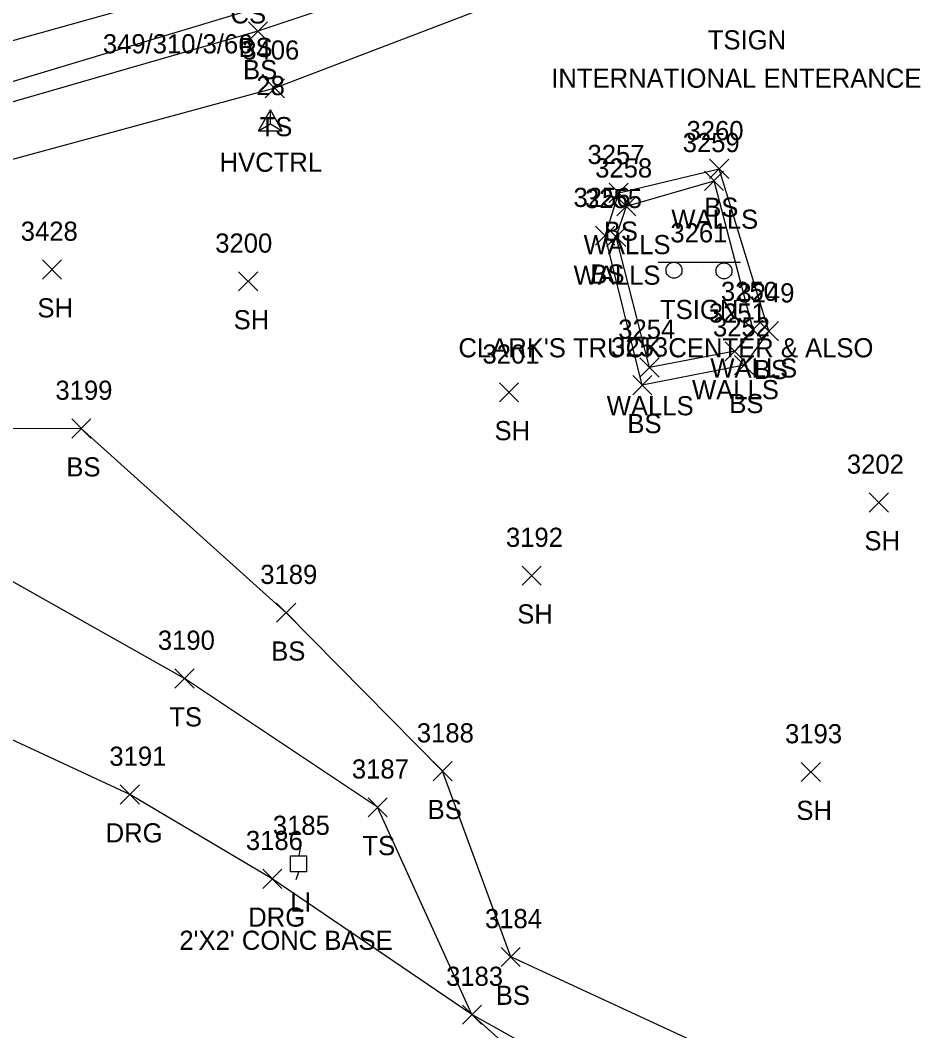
# Model space of a CAD drawing. Extents: x 1520648 to 1523413, y 732854 to 735518.
# Drawn here: x 1521708.9 to 1521803.3, y 733533.8 to 733639.3 of the extents above; entities that cross this region are included whole.
import ezdxf

# ---------------------------------------------------------------- set-up
doc = ezdxf.new("R2010")
doc.units = 0
for name, color, linetype in [('C_A', 7, 'Continuous'), ('C_I', 7, 'Continuous'), ('CPSM', 7, 'Continuous'), ('L_A', 7, 'Continuous'), ('L_I', 7, 'Continuous'), ('L_TIC', 7, 'Continuous'), ('LELB', 7, 'Continuous'), ('LWS', 7, 'Continuous'), ('R_A', 7, 'Continuous'), ('R_I', 7, 'Continuous'), ('R_TIC', 7, 'Continuous'), ('RDG', 7, 'Continuous'), ('S_A', 7, 'Continuous'), ('S_C', 7, 'Continuous'), ('S_I', 7, 'Continuous'), ('SSGN', 7, 'Continuous'), ('U_A', 7, 'Continuous'), ('U_C', 7, 'Continuous'), ('U_I', 7, 'Continuous'), ('ULP', 7, 'Continuous')]:
    doc.layers.add(name, color=color, linetype=linetype)

msp = doc.modelspace()

# ---------------------------------------------------------------- linework, layer by layer
at = {"layer": 'CPSM'}
for p, q in [((1521733.79, 733627.72), (1521735.04, 733629.89)), ((1521736.29, 733627.72), (1521735.04, 733629.89)), ((1521735.04, 733628.44), (1521735.04, 733629.89)), ((1521733.79, 733627.72), (1521735.04, 733628.44)), ((1521735.04, 733628.44), (1521735.04, 733628.44)), ((1521735.04, 733628.44), (1521736.29, 733627.72)), ((1521733.79, 733627.72), (1521736.29, 733627.72))]:
    msp.add_line(p, q, dxfattribs=at)
at = {"layer": 'L_TIC'}
for points in [[(1521732.75, 733637.1), (1521734.75, 733639.1)], [(1521734.75, 733637.1), (1521732.75, 733639.1)], [(1521734.51, 733631.15), (1521736.51, 733633.15)], [(1521736.51, 733631.15), (1521734.51, 733633.15)], [(1521780.88, 733622.74), (1521782.88, 733624.74)], [(1521782.88, 733622.74), (1521780.88, 733624.74)], [(1521780.88, 733622.74), (1521782.88, 733624.74)], [(1521782.88, 733622.74), (1521780.88, 733624.74)], [(1521780.35, 733621.49), (1521782.35, 733623.49)], [(1521782.35, 733621.49), (1521780.35, 733623.49)], [(1521780.35, 733621.49), (1521782.35, 733623.49)], [(1521782.35, 733621.49), (1521780.35, 733623.49)], [(1521770.4, 733620.25), (1521772.4, 733622.25)], [(1521772.4, 733620.25), (1521770.4, 733622.25)], [(1521771.2, 733618.84), (1521773.2, 733620.84)], [(1521773.2, 733618.84), (1521771.2, 733620.84)], [(1521768.99, 733615.77), (1521770.99, 733617.77)], [(1521770.99, 733615.77), (1521768.99, 733617.77)], [(1521770.14, 733615.65), (1521772.14, 733617.65)], [(1521772.14, 733615.65), (1521770.14, 733617.65)], [(1521711.25, 733612.24), (1521713.25, 733614.24)], [(1521713.25, 733612.24), (1521711.25, 733614.24)], [(1521731.72, 733611), (1521733.72, 733613)], [(1521733.72, 733611), (1521731.72, 733613)], [(1521784.42, 733605.96), (1521786.42, 733607.96)], [(1521786.42, 733605.96), (1521784.42, 733607.96)], [(1521784.42, 733605.96), (1521786.42, 733607.96)], [(1521786.42, 733605.96), (1521784.42, 733607.96)], [(1521786.06, 733605.8), (1521788.06, 733607.8)], [(1521788.06, 733605.8), (1521786.06, 733607.8)], [(1521786.06, 733605.8), (1521788.06, 733607.8)], [(1521788.06, 733605.8), (1521786.06, 733607.8)], [(1521782.51, 733603.7), (1521784.51, 733605.7)], [(1521784.51, 733603.7), (1521782.51, 733605.7)], [(1521773.61, 733602.02), (1521775.61, 733604.02)], [(1521775.61, 733602.02), (1521773.61, 733604.02)], [(1521783.5, 733602.25), (1521785.5, 733604.25)], [(1521785.5, 733602.25), (1521783.5, 733604.25)], [(1521772.86, 733600.16), (1521774.86, 733602.16)], [(1521774.86, 733600.16), (1521772.86, 733602.16)], [(1521758.95, 733599.42), (1521760.95, 733601.42)], [(1521760.95, 733599.42), (1521758.95, 733601.42)], [(1521714.31, 733595.64), (1521716.31, 733597.64)], [(1521716.31, 733595.64), (1521714.31, 733597.64)], [(1521714.31, 733595.64), (1521716.31, 733597.64)], [(1521716.31, 733595.64), (1521714.31, 733597.64)], [(1521797.55, 733587.93), (1521799.55, 733589.93)], [(1521799.55, 733587.93), (1521797.55, 733589.93)], [(1521761.32, 733580.29), (1521763.32, 733582.29)], [(1521763.32, 733580.29), (1521761.32, 733582.29)], [(1521735.69, 733576.42), (1521737.69, 733578.42)], [(1521737.69, 733576.42), (1521735.69, 733578.42)], [(1521725.08, 733569.55), (1521727.08, 733571.55)], [(1521727.08, 733569.55), (1521725.08, 733571.55)], [(1521752.02, 733559.88), (1521754.02, 733561.88)], [(1521754.02, 733559.88), (1521752.02, 733561.88)], [(1521790.45, 733559.79), (1521792.45, 733561.79)], [(1521792.45, 733559.79), (1521790.45, 733561.79)], [(1521745.24, 733556.11), (1521747.24, 733558.11)], [(1521747.24, 733556.11), (1521745.24, 733558.11)], [(1521759.13, 733540.49), (1521761.13, 733542.49)], [(1521761.13, 733540.49), (1521759.13, 733542.49)], [(1521755.08, 733534.47), (1521757.08, 733536.47)], [(1521757.08, 733534.47), (1521755.08, 733536.47)]]:
    msp.add_lwpolyline(points, dxfattribs=at)
at = {"layer": 'LELB'}
for points in [[(1521879.84, 733511.18), (1521868.37, 733545.03), (1521852.96, 733582.16), (1521839.72, 733617.96), (1521822.84, 733645.34), (1521811.24, 733661.87), (1521806.64, 733667.18), (1521807.84, 733668.63), (1521807.72, 733669.91), (1521803.6, 733669.51), (1521796.92, 733667.03), (1521791.88, 733664.56), (1521768.96, 733651.98), (1521733.27, 733640.42), (1521696.36, 733629.32), (1521662.08, 733622), (1521619.41, 733620.27), (1521570.74, 733608.28), (1521513.84, 733593.12), (1521446.76, 733575.98), (1521400.95, 733553.88), (1521370.39, 733548.57), (1521314.23, 733532.31)], [(1521871.83, 733519.09), (1521864.71, 733543.86), (1521848.4, 733580.36), (1521835.47, 733616.1), (1521818.38, 733641.09), (1521808.68, 733661.21), (1521805.46, 733665.64), (1521797.46, 733664.46), (1521792.12, 733661.49), (1521769.37, 733650.04), (1521733.75, 733638.1), (1521696.81, 733627.47), (1521663.27, 733618.63), (1521622.81, 733609.07), (1521581.54, 733594.8), (1521522.42, 733569.89), (1521464.29, 733534.94), (1521446.07, 733516.17)], [(1521791.88, 733664.56), (1521768.2, 733655.2), (1521732.44, 733643.92), (1521694.88, 733633.43), (1521662.08, 733622)], [(1521857.14, 733499.78), (1521863.76, 733516.02), (1521859.15, 733541.28), (1521843.74, 733580), (1521824.84, 733615.66), (1521812.74, 733637.3), (1521799.92, 733657.41), (1521770.97, 733645.75), (1521735.51, 733632.15), (1521697.71, 733621.89), (1521665.54, 733611.79), (1521625.88, 733600.21), (1521581.54, 733594.8)], [(1521787.06, 733606.8), (1521784.5, 733603.25), (1521773.86, 733601.16), (1521769.99, 733616.77), (1521771.4, 733621.25), (1521781.88, 733623.74)], [(1521787.06, 733606.8), (1521781.88, 733623.74)], [(1521715.31, 733596.64), (1521690.84, 733596.56), (1521683.72, 733580.69), (1521656.58, 733563.65), (1521634.24, 733563.97), (1521591.91, 733575.22), (1521564.43, 733565.64), (1521537.4, 733555.4), (1521525.06, 733529.01), (1521514.59, 733499.75), (1521500.4, 733477.49)], [(1521759.01, 733350.84), (1521778.84, 733379.61), (1521791.35, 733406.4), (1521809.85, 733421.81), (1521821.29, 733449.95), (1521829.42, 733474.04), (1521816.98, 733499.02), (1521803.61, 733521.39), (1521760.13, 733541.49), (1521753.02, 733560.88), (1521736.69, 733577.42), (1521715.31, 733596.64)], [(1521749.24, 733355.76), (1521768.57, 733384.54), (1521778.63, 733397.02), (1521778.03, 733414.53), (1521789.55, 733433.16), (1521797.65, 733437.08), (1521807.29, 733437.92), (1521812.43, 733455.17), (1521816.31, 733477.33), (1521808.57, 733496.49), (1521793.28, 733514.64), (1521756.08, 733535.47), (1521746.24, 733557.11), (1521726.08, 733570.55), (1521703.63, 733583.19)]]:
    msp.add_lwpolyline(points, dxfattribs=at)
at = {"layer": 'LWS'}
for points in [[(1521785.42, 733606.96), (1521783.51, 733604.7), (1521774.61, 733603.02), (1521771.14, 733616.65), (1521772.2, 733619.84), (1521781.35, 733622.49)], [(1521785.42, 733606.96), (1521781.35, 733622.49)]]:
    msp.add_lwpolyline(points, dxfattribs=at)
at = {"layer": 'R_TIC'}
for points in [[(1521719.37, 733557.44), (1521721.37, 733559.44)], [(1521721.37, 733557.44), (1521719.37, 733559.44)], [(1521734.24, 733548.65), (1521736.24, 733550.65)], [(1521736.24, 733548.65), (1521734.24, 733550.65)], [(1521755.08, 733534.47), (1521757.08, 733536.47)], [(1521757.08, 733534.47), (1521755.08, 733536.47)]]:
    msp.add_lwpolyline(points, dxfattribs=at)
at = {"layer": 'RDG'}
msp.add_lwpolyline([(1521793.24, 733444), (1521800.86, 733455.25), (1521800.56, 733464.07), (1521801.18, 733479.7), (1521792.16, 733500.04), (1521784.55, 733509.91), (1521756.08, 733535.47), (1521735.24, 733549.65), (1521720.37, 733558.44), (1521694.61, 733570.42), (1521676.51, 733543.41)], dxfattribs=at)
at = {"layer": 'SSGN'}
for p, q in [((1521775.51, 733613.99), (1521784.11, 733613.99)), ((1521779.53, 733613.09), (1521779.53, 733613.09))]:
    msp.add_line(p, q, dxfattribs=at)
for centre in [(1521777.17, 733613.16), (1521782.39, 733613.09)]:
    msp.add_circle(centre, 0.833, dxfattribs=at)
at = {"layer": 'ULP'}
for p, q in [((1521737.16, 733550.39), (1521737.16, 733552.06)), ((1521737.16, 733552.06), (1521738.83, 733552.06)), ((1521738.16, 733552.89), (1521738, 733552.06)), ((1521738.83, 733552.06), (1521738.83, 733550.39)), ((1521738, 733551.23), (1521738, 733551.23)), ((1521738.83, 733550.39), (1521737.16, 733550.39)), ((1521737.75, 733549.56), (1521738, 733550.39))]:
    msp.add_line(p, q, dxfattribs=at)

# ---------------------------------------------------------------- texts
at = {"layer": 'C_A'}
msp.add_text('HVCTRL', height=2, dxfattribs=at).set_placement((1521729.74, 733623.44))
at = {"layer": 'C_I'}
msp.add_text('28', height=2, dxfattribs=at).set_placement((1521733.58, 733631.44))
at = {"layer": 'L_A'}
for s, p in [('CS', (1521730.88, 733638.92)), ('BS', (1521731.71, 733635.42)), ('BS', (1521732.19, 733633.1)), ('TS', (1521733.92, 733627.15)), ('BS', (1521780.32, 733618.74)), ('BS', (1521780.32, 733618.74)), ('WALLS', (1521776.89, 733617.49)), ('WALLS', (1521776.89, 733617.49)), ('BS', (1521769.84, 733616.25)), ('WALLS', (1521767.74, 733614.84)), ('WALLS', (1521766.69, 733611.65)), ('BS', (1521768.44, 733611.77)), ('SH', (1521710.73, 733608.24)), ('SH', (1521731.21, 733607)), ('WALLS', (1521780.96, 733601.96)), ('WALLS', (1521780.96, 733601.96)), ('BS', (1521785.5, 733601.8)), ('BS', (1521785.5, 733601.8)), ('WALLS', (1521779.05, 733599.7)), ('WALLS', (1521770.15, 733598.02)), ('BS', (1521782.94, 733598.25)), ('SH', (1521758.44, 733595.42)), ('BS', (1521772.3, 733596.16)), ('BS', (1521713.75, 733591.64)), ('BS', (1521713.75, 733591.64)), ('SH', (1521797.04, 733583.93)), ('SH', (1521760.81, 733576.29)), ('BS', (1521735.13, 733572.42)), ('TS', (1521724.49, 733565.55)), ('BS', (1521751.46, 733555.88)), ('SH', (1521789.94, 733555.79)), ('TS', (1521744.65, 733552.11)), ('BS', (1521758.57, 733536.49))]:
    msp.add_text(s, height=2, dxfattribs=at).set_placement(p)
at = {"layer": 'L_I'}
for s, p in [('3406', (1521732.11, 733635.15)), ('3260', (1521778.48, 733626.74)), ('3260', (1521778.48, 733626.74)), ('3259', (1521778.08, 733625.49)), ('3259', (1521778.08, 733625.49)), ('3257', (1521768.14, 733624.25)), ('3258', (1521768.94, 733622.84)), ('3256', (1521766.68, 733619.77)), ('3255', (1521767.88, 733619.65)), ('3428', (1521708.99, 733616.24)), ('3200', (1521729.29, 733615)), ('3250', (1521782.07, 733609.96)), ('3250', (1521782.07, 733609.96)), ('3249', (1521783.79, 733609.8)), ('3249', (1521783.79, 733609.8)), ('3251', (1521780.81, 733607.7)), ('3254', (1521771.35, 733606.02)), ('3252', (1521781.24, 733606.25)), ('3253', (1521770.6, 733604.16)), ('3201', (1521757.18, 733603.42)), ('3199', (1521712.61, 733599.64)), ('3199', (1521712.61, 733599.64)), ('3202', (1521795.21, 733591.93)), ('3192', (1521759.63, 733584.29)), ('3189', (1521733.99, 733580.42)), ('3190', (1521723.3, 733573.55)), ('3188', (1521750.33, 733563.88)), ('3193', (1521788.76, 733563.79)), ('3187', (1521743.55, 733560.11)), ('3184', (1521757.44, 733544.49)), ('3183', (1521753.38, 733538.47))]:
    msp.add_text(s, height=2, dxfattribs=at).set_placement(p)
at = {"layer": 'R_A'}
for p in [(1521717.85, 733553.44), (1521732.73, 733544.65)]:
    msp.add_text('DRG', height=2, dxfattribs=at).set_placement(p)
at = {"layer": 'R_I'}
for s, p in [('3191', (1521718.24, 733561.44)), ('3186', (1521732.49, 733552.65)), ('3183', (1521753.38, 733538.47))]:
    msp.add_text(s, height=2, dxfattribs=at).set_placement(p)
at = {"layer": 'S_A'}
for p in [(1521780.7, 733636.21), (1521775.71, 733608.07)]:
    msp.add_text('TSIGN', height=2, dxfattribs=at).set_placement(p)
at = {"layer": 'S_C'}
for s, p in [('INTERNATIONAL ENTERANCE', (1521764.36, 733632.21)), ("CLARK'S TRUCK CENTER & ALSO", (1521754.67, 733604.07))]:
    msp.add_text(s, height=2, dxfattribs=at).set_placement(p)
at = {"layer": 'S_I'}
msp.add_text('3261', height=2, dxfattribs=at).set_placement((1521776.79, 733616.07))
at = {"layer": 'U_A'}
msp.add_text('LI', height=2, dxfattribs=at).set_placement((1521737.1, 733546.23))
at = {"layer": 'U_C'}
for s, p in [('349/310/3/66', (1521717.56, 733635.8)), ("2'X2' CONC BASE", (1521725.54, 733542.23))]:
    msp.add_text(s, height=2, dxfattribs=at).set_placement(p)
at = {"layer": 'U_I'}
msp.add_text('3185', height=2, dxfattribs=at).set_placement((1521735.3, 733554.23))

doc.saveas('drawing.dxf')
